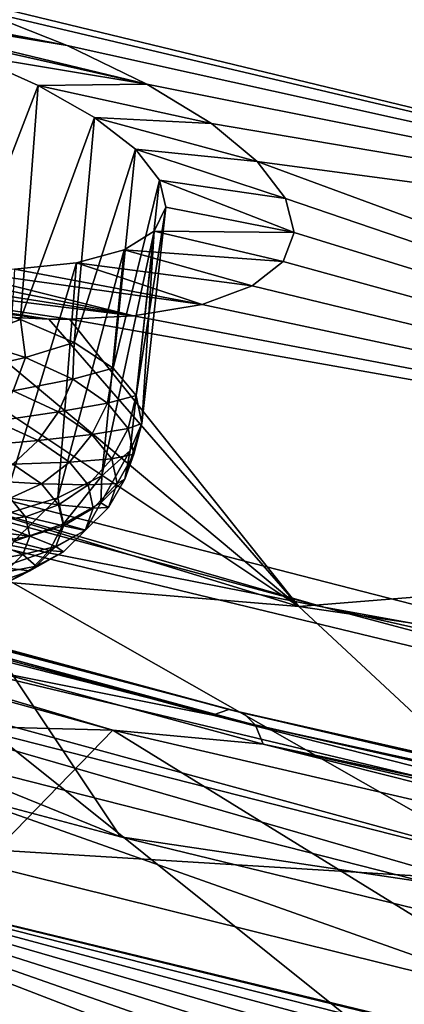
# Model space of a CAD drawing. Header units: metres. Extents: x -106 to 264, y -111 to 81.
# Tile 201 of 549: x 163.09 to 164.48, y -1.54 to 2. Entities that reach past the tile are written whole.
import ezdxf

# ---------------------------------------------------------------- set-up
doc = ezdxf.new("R2010")
doc.units = ezdxf.units.M
doc.layers.add('solid_20422013', color=7, linetype='CONTINUOUS')

msp = doc.modelspace()

# ---------------------------------------------------------------- linework, layer by layer
at = {"layer": 'solid_20422013'}
for points in [[(166.384933, 5.21779, 244.189499), (162.978104, 6.235878, 241.361649), (161.298187, 0.724032, 248.081879)], [(166.384933, 5.21779, 244.189499), (161.298187, 0.724032, 248.081879), (165.425293, -0.336718, 251.028229)], [(163.262802, 1.912197, 204.228104), (160.653687, 2.422155, 204.58194), (162.925415, 2.04467, 204.059387)], [(162.029205, 2.134207, 204.428406), (160.653687, 2.422155, 204.58194), (163.262802, 1.912197, 204.228104)], [(162.340195, 2.064236, 204.4189), (162.029205, 2.134207, 204.428406), (163.262802, 1.912197, 204.228104)], [(166.639664, 2.020684, 201.755508), (166.976761, 1.089332, 204.342438), (162.639282, 2.139256, 203.973373)], [(162.925415, 2.04467, 204.059387), (162.639282, 2.139256, 203.973373), (166.976761, 1.089332, 204.342438)], [(162.340195, 2.064236, 204.4189), (163.262802, 1.912197, 204.228104), (163.550079, 1.772324, 204.457993)], [(162.635941, 1.977746, 204.469589), (162.340195, 2.064236, 204.4189), (163.550079, 1.772324, 204.457993)], [(163.262802, 1.912197, 204.228104), (162.925415, 2.04467, 204.059387), (166.976761, 1.089332, 204.342438)], [(162.912445, 1.878596, 204.579346), (162.635941, 1.977746, 204.469589), (163.550079, 1.772324, 204.457993)], [(163.550079, 1.772324, 204.457993), (163.262802, 1.912197, 204.228104), (166.976761, 1.089332, 204.342438)], [(162.858932, 0.994022, 204.33252), (162.912445, 1.878596, 204.579346), (163.158783, 1.767983, 204.745667)], [(163.158783, 1.767983, 204.745667), (162.912445, 1.878596, 204.579346), (163.550079, 1.772324, 204.457993)], [(163.095001, 0.924924, 204.503784), (162.858932, 0.994022, 204.33252), (163.158783, 1.767983, 204.745667)], [(163.095001, 0.924924, 204.503784), (163.158783, 1.767983, 204.745667), (163.360687, 1.652587, 204.961212)], [(163.158783, 1.767983, 204.745667), (163.550079, 1.772324, 204.457993), (163.781952, 1.630586, 204.735245)], [(163.360687, 1.652587, 204.961212), (163.158783, 1.767983, 204.745667), (163.781952, 1.630586, 204.735245)], [(163.781952, 1.630586, 204.735245), (163.550079, 1.772324, 204.457993), (166.976761, 1.089332, 204.342438)], [(163.287567, 0.842223, 204.718063), (163.095001, 0.924924, 204.503784), (163.360687, 1.652587, 204.961212)], [(163.287567, 0.842223, 204.718063), (163.360687, 1.652587, 204.961212), (163.508514, 1.537882, 205.21637)], [(163.360687, 1.652587, 204.961212), (163.781952, 1.630586, 204.735245), (163.946594, 1.494604, 205.043976)], [(163.508514, 1.537882, 205.21637), (163.360687, 1.652587, 204.961212), (163.946594, 1.494604, 205.043976)], [(163.946594, 1.494604, 205.043976), (163.781952, 1.630586, 204.735245), (166.976761, 1.089332, 204.342438)], [(163.428223, 0.749536, 204.965958), (163.287567, 0.842223, 204.718063), (163.508514, 1.537882, 205.21637)], [(163.428223, 0.749536, 204.965958), (163.508514, 1.537882, 205.21637), (163.595642, 1.427091, 205.500214)], [(163.508514, 1.537882, 205.21637), (163.946594, 1.494604, 205.043976), (164.049179, 1.360824, 205.391357)], [(163.508514, 1.537882, 205.21637), (164.049179, 1.360824, 205.391357), (163.595642, 1.427091, 205.500214)], [(163.946594, 1.494604, 205.043976), (166.976761, 1.089332, 204.342438), (167.54007, 0.170613, 206.894272)], [(164.049179, 1.360824, 205.391357), (163.946594, 1.494604, 205.043976), (167.54007, 0.170613, 206.894272)], [(163.510818, 0.650912, 205.236679), (163.428223, 0.749536, 204.965958), (163.595642, 1.427091, 205.500214)], [(163.510818, 0.650912, 205.236679), (163.595642, 1.427091, 205.500214), (163.618118, 1.329198, 205.794006)], [(163.595642, 1.427091, 205.500214), (164.049179, 1.360824, 205.391357), (164.080063, 1.238189, 205.756195)], [(163.618118, 1.329198, 205.794006), (163.595642, 1.427091, 205.500214), (164.080063, 1.238189, 205.756195)], [(164.080063, 1.238189, 205.756195), (164.049179, 1.360824, 205.391357), (167.54007, 0.170613, 206.894272)], [(164.097366, -0.108563, 210.218918), (160.34491, 0.203089, 212.323273), (159.380508, 1.33516, 209.178833)], [(162.446228, 0.991016, 207.757553), (164.097366, -0.108563, 210.218918), (159.380508, 1.33516, 209.178833)], [(163.531738, 0.550662, 205.518356), (163.510818, 0.650912, 205.236679), (163.618118, 1.329198, 205.794006)], [(163.531738, 0.550662, 205.518356), (163.618118, 1.329198, 205.794006), (163.576141, 1.243658, 206.094925)], [(163.576141, 1.243658, 206.094925), (163.618118, 1.329198, 205.794006), (164.080063, 1.238189, 205.756195)], [(163.501053, 0.938838, 207.130951), (161.628952, 1.169789, 207.812393), (161.241791, 1.292201, 207.720566)], [(162.510818, 1.137715, 207.223892), (163.501053, 0.938838, 207.130951), (161.241791, 1.292201, 207.720566)], [(163.387665, 0.36269, 206.065445), (163.576141, 1.243658, 206.094925), (163.468033, 1.175463, 206.391541)], [(163.387665, 0.36269, 206.065445), (163.490082, 0.453168, 205.798706), (163.576141, 1.243658, 206.094925)], [(163.468033, 1.175463, 206.391541), (163.576141, 1.243658, 206.094925), (164.040466, 1.13398, 206.114624)], [(163.490082, 0.453168, 205.798706), (163.531738, 0.550662, 205.518356), (163.576141, 1.243658, 206.094925)], [(163.576141, 1.243658, 206.094925), (164.080063, 1.238189, 205.756195), (164.040466, 1.13398, 206.114624)], [(164.040466, 1.13398, 206.114624), (164.080063, 1.238189, 205.756195), (167.54007, 0.170613, 206.894272)], [(163.228958, 0.283183, 206.306946), (163.468033, 1.175463, 206.391541), (163.29657, 1.128708, 206.667023)], [(163.228958, 0.283183, 206.306946), (163.387665, 0.36269, 206.065445), (163.468033, 1.175463, 206.391541)], [(163.29657, 1.128708, 206.667023), (163.468033, 1.175463, 206.391541), (163.928207, 1.045902, 206.475723)], [(163.468033, 1.175463, 206.391541), (164.040466, 1.13398, 206.114624), (163.928207, 1.045902, 206.475723)], [(161.628952, 1.169789, 207.812393), (163.270813, 0.926051, 207.343185), (163.196503, 0.925733, 207.39975)], [(163.501053, 0.938838, 207.130951), (163.270813, 0.926051, 207.343185), (161.628952, 1.169789, 207.812393)], [(161.628952, 1.169789, 207.812393), (163.196503, 0.925733, 207.39975), (162.03717, 1.068117, 207.823456)], [(162.510818, 1.137715, 207.223892), (162.809036, 1.110043, 207.090363), (163.501053, 0.938838, 207.130951)], [(162.809036, 1.110043, 207.090363), (163.748428, 0.979232, 206.819519), (163.501053, 0.938838, 207.130951)], [(162.809036, 1.110043, 207.090363), (163.073578, 1.106231, 206.902359), (163.748428, 0.979232, 206.819519)], [(163.020905, 0.218122, 206.51265), (163.29657, 1.128708, 206.667023), (163.073578, 1.106231, 206.902359)], [(163.020905, 0.218122, 206.51265), (163.228958, 0.283183, 206.306946), (163.29657, 1.128708, 206.667023)], [(163.073578, 1.106231, 206.902359), (163.29657, 1.128708, 206.667023), (163.748428, 0.979232, 206.819519)], [(163.29657, 1.128708, 206.667023), (163.928207, 1.045902, 206.475723), (163.748428, 0.979232, 206.819519)], [(163.928207, 1.045902, 206.475723), (164.040466, 1.13398, 206.114624), (167.54007, 0.170613, 206.894272)], [(162.03717, 1.068117, 207.823456), (163.196503, 0.925733, 207.39975), (162.838058, 0.943842, 207.611267)], [(163.748428, 0.979232, 206.819519), (163.928207, 1.045902, 206.475723), (167.54007, 0.170613, 206.894272)], [(162.902924, 0.854382, 204.348785), (162.858932, 0.994022, 204.33252), (163.095001, 0.924924, 204.503784)], [(164.186493, -0.111231, 250.268295), (160.193008, 0.966211, 247.275589), (162.708328, 0.180919, 249.267014)], [(161.298187, 0.724032, 248.081879), (160.193008, 0.966211, 247.275589), (164.186493, -0.111231, 250.268295)], [(162.446228, 0.991016, 207.757553), (162.838058, 0.943842, 207.611267), (164.097366, -0.108563, 210.218918)], [(163.501053, 0.938838, 207.130951), (163.748428, 0.979232, 206.819519), (167.54007, 0.170613, 206.894272)], [(162.838058, 0.943842, 207.611267), (163.196503, 0.925733, 207.39975), (164.097366, -0.108563, 210.218918)], [(163.112427, 0.787714, 204.515915), (162.902924, 0.854382, 204.348785), (163.095001, 0.924924, 204.503784)], [(163.112427, 0.787714, 204.515915), (163.095001, 0.924924, 204.503784), (163.287567, 0.842223, 204.718063)], [(163.196503, 0.925733, 207.39975), (163.270813, 0.926051, 207.343185), (164.097366, -0.108563, 210.218918)], [(163.501053, 0.938838, 207.130951), (167.54007, 0.170613, 206.894272), (163.270813, 0.926051, 207.343185)], [(167.54007, 0.170613, 206.894272), (164.097366, -0.108563, 210.218918), (163.270813, 0.926051, 207.343185)], [(162.866928, 0.731903, 204.354095), (162.902924, 0.854382, 204.348785), (163.112427, 0.787714, 204.515915)], [(163.282852, 0.709843, 204.718796), (163.112427, 0.787714, 204.515915), (163.287567, 0.842223, 204.718063)], [(163.282852, 0.709843, 204.718796), (163.287567, 0.842223, 204.718063), (163.428223, 0.749536, 204.965958)], [(163.068115, 0.66788, 204.514587), (162.866928, 0.731903, 204.354095), (163.112427, 0.787714, 204.515915)], [(163.068115, 0.66788, 204.514587), (163.112427, 0.787714, 204.515915), (163.282852, 0.709843, 204.718796)], [(163.407639, 0.623764, 204.949631), (163.282852, 0.709843, 204.718796), (163.428223, 0.749536, 204.965958)], [(163.407639, 0.623764, 204.949631), (163.428223, 0.749536, 204.965958), (163.510818, 0.650912, 205.236679)], [(165.425293, -0.336718, 251.028229), (161.298187, 0.724032, 248.081879), (164.186493, -0.111231, 250.268295)], [(163.231781, 0.5931, 204.709427), (163.068115, 0.66788, 204.514587), (163.282852, 0.709843, 204.718796)], [(163.231781, 0.5931, 204.709427), (163.282852, 0.709843, 204.718796), (163.407639, 0.623764, 204.949631)], [(163.00473, 0.559287, 204.537262), (163.068115, 0.66788, 204.514587), (163.231781, 0.5931, 204.709427)], [(163.407639, 0.623764, 204.949631), (163.510818, 0.650912, 205.236679), (163.48201, 0.532784, 205.199539)], [(163.48201, 0.532784, 205.199539), (163.510818, 0.650912, 205.236679), (163.531738, 0.550662, 205.518356)], [(159.815964, 0.609897, 247.480804), (159.751297, 0.5923, 247.553482), (163.786453, -0.499108, 250.584976)], [(163.844635, -0.479757, 250.507446), (159.815964, 0.609897, 247.480804), (163.786453, -0.499108, 250.584976)], [(159.875397, 0.595745, 247.403107), (159.815964, 0.609897, 247.480804), (163.844635, -0.479757, 250.507446)], [(163.351624, 0.510437, 204.931091), (163.231781, 0.5931, 204.709427), (163.407639, 0.623764, 204.949631)], [(163.351624, 0.510437, 204.931091), (163.407639, 0.623764, 204.949631), (163.48201, 0.532784, 205.199539)], [(163.786453, -0.499108, 250.584976), (159.751297, 0.5923, 247.553482), (162.627045, -0.268029, 249.871689)], [(163.898117, -0.492298, 250.425262), (159.875397, 0.595745, 247.403107), (163.844635, -0.479757, 250.507446)], [(159.923157, 0.551379, 247.328796), (159.875397, 0.595745, 247.403107), (163.898117, -0.492298, 250.425262)], [(163.158325, 0.489106, 204.720108), (163.00473, 0.559287, 204.537262), (163.231781, 0.5931, 204.709427)], [(163.158325, 0.489106, 204.720108), (163.231781, 0.5931, 204.709427), (163.351624, 0.510437, 204.931091)], [(163.427231, -0.553251, 249.852844), (159.434265, 0.552262, 246.782166), (159.954041, 0.481617, 247.26593)], [(160.929596, -0.487347, 247.775635), (159.434265, 0.552262, 246.782166), (163.427231, -0.553251, 249.852844)], [(163.941071, -0.535369, 250.347351), (159.923157, 0.551379, 247.328796), (163.898117, -0.492298, 250.425262)], [(159.954041, 0.481617, 247.26593), (159.923157, 0.551379, 247.328796), (163.941071, -0.535369, 250.347351)], [(162.926392, 0.469026, 204.582443), (163.00473, 0.559287, 204.537262), (163.158325, 0.489106, 204.720108)], [(163.351624, 0.510437, 204.931091), (163.48201, 0.532784, 205.199539), (163.423035, 0.423067, 205.171097)], [(163.423035, 0.423067, 205.171097), (163.48201, 0.532784, 205.199539), (163.503082, 0.440398, 205.458939)], [(163.470078, 0.350158, 205.71785), (163.531738, 0.550662, 205.518356), (163.490082, 0.453168, 205.798706)], [(163.470078, 0.350158, 205.71785), (163.503082, 0.440398, 205.458939), (163.531738, 0.550662, 205.518356)], [(163.503082, 0.440398, 205.458939), (163.48201, 0.532784, 205.199539), (163.531738, 0.550662, 205.518356)], [(163.270798, 0.411527, 204.928146), (163.158325, 0.489106, 204.720108), (163.351624, 0.510437, 204.931091)], [(163.270798, 0.411527, 204.928146), (163.351624, 0.510437, 204.931091), (163.423035, 0.423067, 205.171097)], [(163.968857, -0.604294, 250.282166), (159.954041, 0.481617, 247.26593), (163.941071, -0.535369, 250.347351)], [(163.427231, -0.553251, 249.852844), (159.954041, 0.481617, 247.26593), (163.968857, -0.604294, 250.282166)], [(163.067276, 0.404652, 204.750153), (162.926392, 0.469026, 204.582443), (163.158325, 0.489106, 204.720108)], [(163.067276, 0.404652, 204.750153), (163.158325, 0.489106, 204.720108), (163.270798, 0.411527, 204.928146)], [(163.384247, 0.265532, 205.966324), (163.490082, 0.453168, 205.798706), (163.387665, 0.36269, 206.065445)], [(163.384247, 0.265532, 205.966324), (163.470078, 0.350158, 205.71785), (163.490082, 0.453168, 205.798706)], [(163.443283, 0.334348, 205.420197), (163.423035, 0.423067, 205.171097), (163.503082, 0.440398, 205.458939)], [(163.443283, 0.334348, 205.420197), (163.503082, 0.440398, 205.458939), (163.470078, 0.350158, 205.71785)], [(162.964584, 0.345252, 204.797592), (163.067276, 0.404652, 204.750153), (163.170441, 0.333492, 204.940979)], [(163.170441, 0.333492, 204.940979), (163.067276, 0.404652, 204.750153), (163.270798, 0.411527, 204.928146)], [(163.170441, 0.333492, 204.940979), (163.270798, 0.411527, 204.928146), (163.337814, 0.32953, 205.153397)], [(163.270798, 0.411527, 204.928146), (163.423035, 0.423067, 205.171097), (163.337814, 0.32953, 205.153397)], [(163.337814, 0.32953, 205.153397), (163.423035, 0.423067, 205.171097), (163.443283, 0.334348, 205.420197)], [(163.248886, 0.189771, 206.194809), (163.387665, 0.36269, 206.065445), (163.228958, 0.283183, 206.306946)], [(163.248886, 0.189771, 206.194809), (163.384247, 0.265532, 205.966324), (163.387665, 0.36269, 206.065445)], [(163.057114, 0.281428, 204.96875), (162.964584, 0.345252, 204.797592), (163.170441, 0.333492, 204.940979)], [(163.057114, 0.281428, 204.96875), (163.170441, 0.333492, 204.940979), (163.231918, 0.25828, 205.147583)], [(163.170441, 0.333492, 204.940979), (163.337814, 0.32953, 205.153397), (163.231918, 0.25828, 205.147583)], [(163.231918, 0.25828, 205.147583), (163.337814, 0.32953, 205.153397), (163.356812, 0.246267, 205.387177)], [(163.356812, 0.246267, 205.387177), (163.337814, 0.32953, 205.153397), (163.443283, 0.334348, 205.420197)], [(163.356812, 0.246267, 205.387177), (163.443283, 0.334348, 205.420197), (163.411575, 0.247689, 205.668839)], [(163.411575, 0.247689, 205.668839), (163.470078, 0.350158, 205.71785), (163.384247, 0.265532, 205.966324)], [(163.411575, 0.247689, 205.668839), (163.443283, 0.334348, 205.420197), (163.470078, 0.350158, 205.71785)], [(162.922729, 0.271778, 204.974304), (163.057114, 0.281428, 204.96875), (163.112259, 0.213969, 205.154053)], [(162.922729, 0.271778, 204.974304), (163.112259, 0.213969, 205.154053), (162.986755, 0.199491, 205.172363)], [(163.069199, 0.125787, 206.394531), (163.228958, 0.283183, 206.306946), (163.020905, 0.218122, 206.51265)], [(163.057114, 0.281428, 204.96875), (163.231918, 0.25828, 205.147583), (163.112259, 0.213969, 205.154053)], [(163.069199, 0.125787, 206.394531), (163.248886, 0.189771, 206.194809), (163.228958, 0.283183, 206.306946)], [(163.112259, 0.213969, 205.154053), (163.231918, 0.25828, 205.147583), (163.249344, 0.181906, 205.36203)], [(163.249344, 0.181906, 205.36203), (163.231918, 0.25828, 205.147583), (163.356812, 0.246267, 205.387177)], [(163.329147, 0.166421, 205.90744), (163.384247, 0.265532, 205.966324), (163.248886, 0.189771, 206.194809)], [(163.329147, 0.166421, 205.90744), (163.411575, 0.247689, 205.668839), (163.384247, 0.265532, 205.966324)], [(162.986755, 0.199491, 205.172363), (163.112259, 0.213969, 205.154053), (163.127884, 0.145469, 205.34639)], [(163.127884, 0.145469, 205.34639), (163.112259, 0.213969, 205.154053), (163.249344, 0.181906, 205.36203)], [(163.249344, 0.181906, 205.36203), (163.356812, 0.246267, 205.387177), (163.327072, 0.164938, 205.620514)], [(163.327072, 0.164938, 205.620514), (163.411575, 0.247689, 205.668839), (163.329147, 0.166421, 205.90744)], [(163.327072, 0.164938, 205.620514), (163.356812, 0.246267, 205.387177), (163.411575, 0.247689, 205.668839)], [(165.182709, -1.118669, 213.024597), (161.583771, -0.89791, 215.381424), (160.34491, 0.203089, 212.323273)], [(164.097366, -0.108563, 210.218918), (165.182709, -1.118669, 213.024597), (160.34491, 0.203089, 212.323273)], [(162.708328, 0.180919, 249.267014), (161.401367, -0.390955, 247.950714), (163.455276, -0.937639, 249.469193)], [(162.708328, 0.180919, 249.267014), (163.455276, -0.937639, 249.469193), (165.579559, -1.455047, 250.906342)], [(162.708328, 0.180919, 249.267014), (165.579559, -1.455047, 250.906342), (166.788422, -0.803851, 252.002319)], [(164.186493, -0.111231, 250.268295), (162.708328, 0.180919, 249.267014), (166.788422, -0.803851, 252.002319)], [(162.999634, 0.160755, 205.280701), (162.986755, 0.199491, 205.172363), (163.127884, 0.145469, 205.34639)], [(163.199158, 0.093667, 206.126862), (163.248886, 0.189771, 206.194809), (163.069199, 0.125787, 206.394531)], [(163.127884, 0.145469, 205.34639), (163.249344, 0.181906, 205.36203), (163.222061, 0.107307, 205.576065)], [(163.199158, 0.093667, 206.126862), (163.329147, 0.166421, 205.90744), (163.248886, 0.189771, 206.194809)], [(163.222061, 0.107307, 205.576065), (163.249344, 0.181906, 205.36203), (163.327072, 0.164938, 205.620514)], [(162.997925, 0.122257, 205.389893), (162.999634, 0.160755, 205.280701), (163.127884, 0.145469, 205.34639)], [(162.997925, 0.122257, 205.389893), (163.127884, 0.145469, 205.34639), (163.103409, 0.07856, 205.538361)], [(163.103409, 0.07856, 205.538361), (163.127884, 0.145469, 205.34639), (163.222061, 0.107307, 205.576065)], [(163.24971, 0.088668, 205.844452), (163.329147, 0.166421, 205.90744), (163.199158, 0.093667, 206.126862)], [(163.222061, 0.107307, 205.576065), (163.327072, 0.164938, 205.620514), (163.24971, 0.088668, 205.844452)], [(163.24971, 0.088668, 205.844452), (163.327072, 0.164938, 205.620514), (163.329147, 0.166421, 205.90744)], [(167.54007, 0.170613, 206.894272), (168.325714, -0.729181, 209.393539), (164.097366, -0.108563, 210.218918)], [(162.954544, 0.051721, 205.594086), (162.997925, 0.122257, 205.389893), (163.103409, 0.07856, 205.538361)], [(163.026611, 0.032222, 206.318649), (163.199158, 0.093667, 206.126862), (163.069199, 0.125787, 206.394531)], [(163.103409, 0.07856, 205.538361), (163.222061, 0.107307, 205.576065), (163.151093, 0.037348, 205.781464)], [(163.151093, 0.037348, 205.781464), (163.222061, 0.107307, 205.576065), (163.24971, 0.088668, 205.844452)], [(162.954544, 0.051721, 205.594086), (163.103409, 0.07856, 205.538361), (163.039764, 0.015813, 205.722595)], [(163.127716, 0.020388, 206.050385), (163.199158, 0.093667, 206.126862), (163.026611, 0.032222, 206.318649)], [(163.039764, 0.015813, 205.722595), (163.103409, 0.07856, 205.538361), (163.151093, 0.037348, 205.781464)], [(163.127716, 0.020388, 206.050385), (163.24971, 0.088668, 205.844452), (163.199158, 0.093667, 206.126862)], [(163.151093, 0.037348, 205.781464), (163.24971, 0.088668, 205.844452), (163.127716, 0.020388, 206.050385)], [(163.0392, -0.025282, 205.970352), (163.151093, 0.037348, 205.781464), (163.127716, 0.020388, 206.050385)], [(163.039764, 0.015813, 205.722595), (163.151093, 0.037348, 205.781464), (163.0392, -0.025282, 205.970352)], [(162.965775, -0.037278, 206.230377), (163.127716, 0.020388, 206.050385), (163.026611, 0.032222, 206.318649)], [(163.0392, -0.025282, 205.970352), (163.127716, 0.020388, 206.050385), (162.965775, -0.037278, 206.230377)], [(168.325714, -0.729181, 209.393539), (165.182709, -1.118669, 213.024597), (164.097366, -0.108563, 210.218918)], [(168.432953, -1.071269, 252.934906), (164.186493, -0.111231, 250.268295), (166.788422, -0.803851, 252.002319)], [(165.425293, -0.336718, 251.028229), (164.186493, -0.111231, 250.268295), (168.432953, -1.071269, 252.934906)], [(163.455276, -0.937639, 249.469193), (161.401367, -0.390955, 247.950714), (161.752625, -0.246499, 247.549469)], [(161.752625, -0.246499, 247.549469), (161.752136, -0.387491, 247.498276), (165.892365, -1.441913, 250.427048)], [(165.892853, -1.300896, 250.47818), (161.752625, -0.246499, 247.549469), (165.892365, -1.441913, 250.427048)], [(163.455276, -0.937639, 249.469193), (161.752625, -0.246499, 247.549469), (165.892853, -1.300896, 250.47818)], [(162.627045, -0.268029, 249.871689), (162.966629, -1.774455, 251.835373), (165.137207, -2.27866, 253.244751)], [(166.732941, -1.24686, 252.5905), (162.627045, -0.268029, 249.871689), (165.137207, -2.27866, 253.244751)], [(163.786453, -0.499108, 250.584976), (162.627045, -0.268029, 249.871689), (166.732941, -1.24686, 252.5905)], [(161.752136, -0.387491, 247.498276), (162.958237, -1.036639, 249.301361), (165.048935, -1.554341, 250.739319)], [(161.752136, -0.387491, 247.498276), (165.048935, -1.554341, 250.739319), (165.892365, -1.441913, 250.427048)], [(162.958237, -1.036639, 249.301361), (160.929596, -0.487347, 247.775635), (163.427231, -0.553251, 249.852844)], [(163.844635, -0.479757, 250.507446), (163.786453, -0.499108, 250.584976), (168.078354, -1.471657, 253.286331)], [(168.129639, -1.450744, 253.204468), (163.844635, -0.479757, 250.507446), (168.078354, -1.471657, 253.286331)], [(163.898117, -0.492298, 250.425262), (163.844635, -0.479757, 250.507446), (168.129639, -1.450744, 253.204468)], [(168.176788, -1.461848, 253.118286), (163.898117, -0.492298, 250.425262), (168.129639, -1.450744, 253.204468)], [(163.941071, -0.535369, 250.347351), (163.898117, -0.492298, 250.425262), (168.176788, -1.461848, 253.118286)], [(168.078354, -1.471657, 253.286331), (163.786453, -0.499108, 250.584976), (166.732941, -1.24686, 252.5905)], [(165.048935, -1.554341, 250.739319), (162.958237, -1.036639, 249.301361), (163.427231, -0.553251, 249.852844)], [(167.68161, -1.540567, 252.595215), (163.427231, -0.553251, 249.852844), (163.968857, -0.604294, 250.282166)], [(165.048935, -1.554341, 250.739319), (163.427231, -0.553251, 249.852844), (167.68161, -1.540567, 252.595215)], [(168.214661, -1.503765, 253.03717), (163.941071, -0.535369, 250.347351), (168.176788, -1.461848, 253.118286)], [(163.968857, -0.604294, 250.282166), (163.941071, -0.535369, 250.347351), (168.214661, -1.503765, 253.03717)], [(168.239151, -1.571944, 252.969925), (163.968857, -0.604294, 250.282166), (168.214661, -1.503765, 253.03717)], [(167.68161, -1.540567, 252.595215), (163.968857, -0.604294, 250.282166), (168.239151, -1.571944, 252.969925)], [(164.669037, -2.08928, 217.330475), (163.088501, -1.960217, 218.332092), (161.583771, -0.89791, 215.381424)], [(164.811234, -2.029723, 216.94751), (164.669037, -2.08928, 217.330475), (161.583771, -0.89791, 215.381424)], [(165.025635, -1.991355, 216.592743), (164.811234, -2.029723, 216.94751), (161.583771, -0.89791, 215.381424)], [(165.30954, -1.977323, 216.282425), (165.025635, -1.991355, 216.592743), (161.583771, -0.89791, 215.381424)], [(165.64595, -1.986827, 216.028793), (165.30954, -1.977323, 216.282425), (161.583771, -0.89791, 215.381424)], [(166.024261, -2.021463, 215.847702), (165.64595, -1.986827, 216.028793), (161.583771, -0.89791, 215.381424)], [(166.422806, -2.07691, 215.739929), (166.024261, -2.021463, 215.847702), (161.583771, -0.89791, 215.381424)], [(166.514023, -2.09232, 215.727036), (166.422806, -2.07691, 215.739929), (161.583771, -0.89791, 215.381424)], [(165.182709, -1.118669, 213.024597), (166.514023, -2.09232, 215.727036), (161.583771, -0.89791, 215.381424)], [(165.579559, -1.455047, 250.906342), (163.455276, -0.937639, 249.469193), (165.892853, -1.300896, 250.47818)], [(160.442078, -1.332686, 250.237656), (164.260757, -2.281122, 252.886337), (160.860275, -1.240199, 250.342102)], [(164.260757, -2.281122, 252.886337), (162.966629, -1.774455, 251.835373), (160.860275, -1.240199, 250.342102)], [(160.326309, -1.537945, 250.318527), (164.155518, -2.490455, 252.97554), (160.442078, -1.332686, 250.237656)], [(164.155518, -2.490455, 252.97554), (164.260757, -2.281122, 252.886337), (160.442078, -1.332686, 250.237656)], [(160.233673, -1.762396, 250.361542), (164.071304, -2.718544, 253.02507), (160.326309, -1.537945, 250.318527)], [(164.071304, -2.718544, 253.02507), (164.155518, -2.490455, 252.97554), (160.326309, -1.537945, 250.318527)]]:
    msp.add_3dface(points, dxfattribs=at)

doc.saveas('drawing.dxf')
